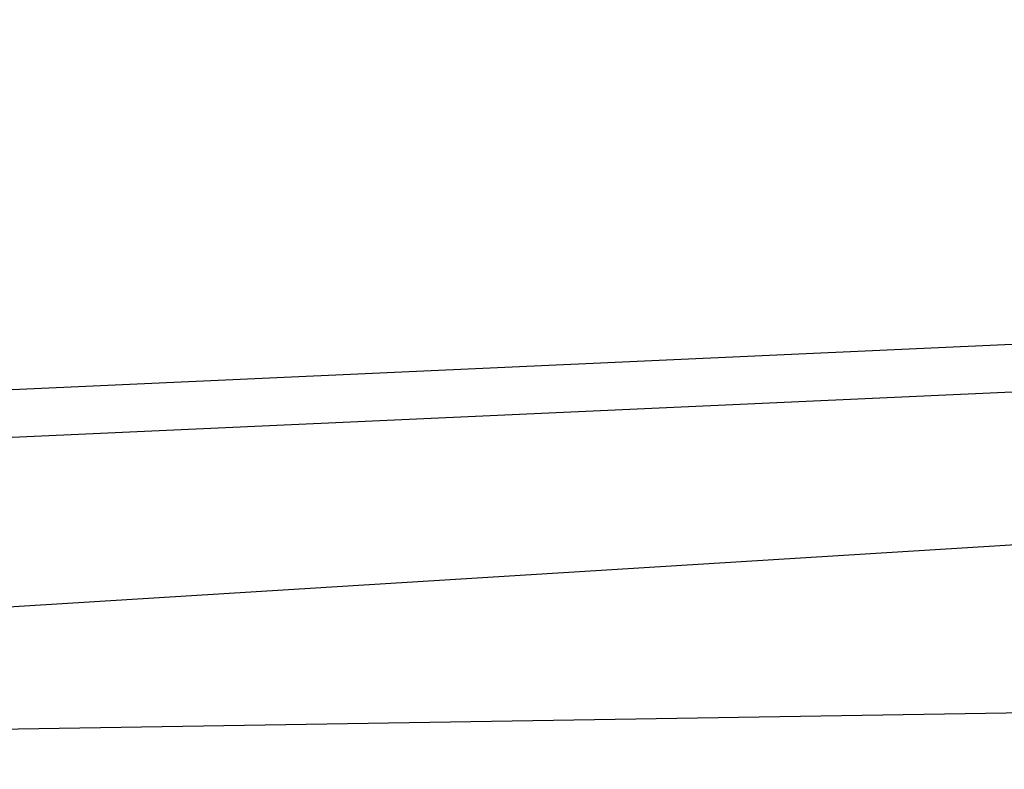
# Model space of a CAD drawing. Header units: feet. Extents: x -79 to 198, y -22 to 181.
# Tile 589 of 656: x 51.88 to 57.69, y 141.69 to 146.11. Entities that reach past the tile are written whole.
import ezdxf

# ---------------------------------------------------------------- set-up
doc = ezdxf.new("R2010")
doc.units = ezdxf.units.FT
doc.layers.add('A-LINEA', color=7, linetype='CONTINUOUS')

msp = doc.modelspace()

# ---------------------------------------------------------------- linework, layer by layer
at = {"layer": 'A-LINEA'}
for p, q in [((137.3218, 147.95), (37.3544, 141.7506)), ((137.3218, 147.95), (37.3544, 141.7506)), ((137.2414, 147.8002), (39.8639, 143.3866)), ((137.2414, 147.8002), (39.8639, 143.3866)), ((137.0738, 147.512), (40.0569, 143.1148)), ((137.0738, 147.512), (40.0569, 143.1148)), ((134.895, 143.2722), (37.2384, 141.6899)), ((134.895, 143.2722), (37.2384, 141.6899))]:
    msp.add_line(p, q, dxfattribs=at)

doc.saveas('drawing.dxf')
